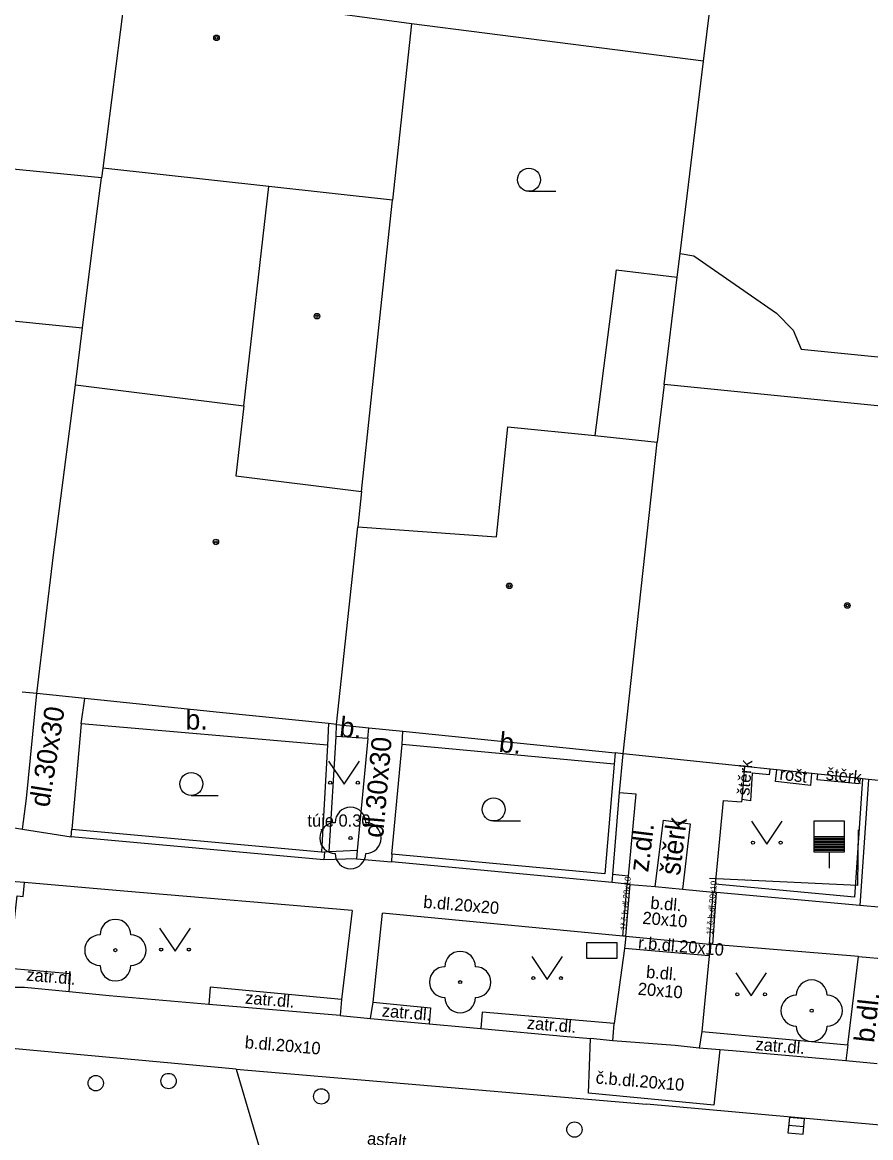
# Model space of a CAD drawing. Extents: x -596229 to -595156, y -1161237 to -1159376.
# Drawn here: x -595342.36 to -595314.75, y -1160954 to -1160917.69 of the extents above; entities that cross this region are included whole.
import ezdxf

# ---------------------------------------------------------------- set-up
doc = ezdxf.new("R2010")
doc.units = 0
for name, color, linetype in [('DOP - kresba z DSPS bez souradnic', 7, 'Continuous'), ('Level 22', 7, 'Continuous'), ('Level 24', 7, 'Continuous'), ('Level 27', 7, 'Continuous'), ('Level 28', 7, 'Continuous'), ('Level 36', 7, 'Continuous'), ('Level 39', 7, 'Continuous'), ('Specificka linie pasportu komunikaci', 7, 'Continuous'), ('TM - budovy zdene_ betonove - VP', 7, 'Continuous'), ('TM - chodniky - VP', 7, 'Continuous'), ('TM - komunikace - VP', 7, 'Continuous'), ('TM - letecke snimky - pomocna linie', 7, 'Continuous'), ('TM - plot drateny_ kovovy - VP', 7, 'Continuous'), ('TM - plot zdeny_ ohradni zed - VP', 7, 'Continuous'), ('TM - plot zivy neuzavreny', 7, 'Continuous'), ('TM - podezdivka plotu - VP', 7, 'Continuous'), ('TM - popis povrchu', 7, 'Continuous'), ('TM - popis zelene', 7, 'Continuous'), ('TM - poznamka', 7, 'Continuous'), ('TM - rozhrani mezi zpev. plochami mezi sebou - VP', 7, 'Continuous'), ('TM - rozhrani ploch obecne - VP', 7, 'Continuous'), ('TM - vjezd na pozemek', 7, 'Continuous')]:
    doc.layers.add(name, color=color, linetype=linetype)

msp = doc.modelspace()

# ---------------------------------------------------------------- linework, layer by layer
at = {"layer": 'DOP - kresba z DSPS bez souradnic'}
for points in [[(-595323.03, -1160925.74), (-595323.73, -1160931.14)], [(-595323.03, -1160925.74), (-595321.05, -1160925.98)]]:
    msp.add_lwpolyline(points, dxfattribs=at)
at = {"layer": 'Level 22'}
for centre in [(-595331.68, -1160944.24), (-595339.33, -1160947.89), (-595328.11, -1160948.93), (-595316.67, -1160949.86)]:
    msp.add_circle(centre, 0.05, dxfattribs=at)
for centre, start, end in [((-595331.68, -1160943.74), 0, 180), ((-595332.18, -1160944.24), 90, 270), ((-595331.18, -1160944.24), 270, 90), ((-595331.68, -1160944.74), 180, 0), ((-595339.33, -1160947.39), 0, 180), ((-595339.83, -1160947.89), 90, 270), ((-595338.83, -1160947.89), 270, 90), ((-595328.11, -1160948.43), 0, 180), ((-595339.33, -1160948.39), 180, 0), ((-595328.61, -1160948.93), 90, 270), ((-595327.61, -1160948.93), 270, 90), ((-595316.67, -1160949.36), 0, 180), ((-595328.11, -1160949.43), 180, 0), ((-595317.17, -1160949.86), 90, 270), ((-595316.17, -1160949.86), 270, 90), ((-595316.67, -1160950.36), 180, 0)]:
    msp.add_arc(centre, 0.5, start, end, dxfattribs=at)
at = {"layer": 'Level 24'}
msp.add_lwpolyline([(-595323.997, -1160948.148), (-595322.997, -1160948.148), (-595322.997, -1160947.648), (-595323.997, -1160947.648)], close=True, dxfattribs=at)
at = {"layer": 'Level 27'}
msp.add_line((-595317.419, -1160953.587), (-595316.921, -1160953.633), dxfattribs=at)
msp.add_lwpolyline([(-595317.442, -1160953.836), (-595316.944, -1160953.882), (-595316.898, -1160953.384), (-595317.396, -1160953.338)], close=True, dxfattribs=at)
at = {"layer": 'Level 28'}
for p, q in [((-595316.6, -1160944.19), (-595315.6, -1160944.19)), ((-595316.6, -1160944.24), (-595315.6, -1160944.24)), ((-595316.6, -1160944.29), (-595315.6, -1160944.29)), ((-595316.6, -1160944.34), (-595315.6, -1160944.34)), ((-595316.6, -1160944.39), (-595315.6, -1160944.39)), ((-595316.6, -1160944.44), (-595315.6, -1160944.44)), ((-595316.6, -1160944.49), (-595315.6, -1160944.49)), ((-595316.6, -1160944.54), (-595315.6, -1160944.54)), ((-595316.6, -1160944.59), (-595315.6, -1160944.59)), ((-595316.6, -1160944.64), (-595315.6, -1160944.64)), ((-595316.1, -1160944.69), (-595316.1, -1160945.22))]:
    msp.add_line(p, q, dxfattribs=at)
msp.add_lwpolyline([(-595316.6, -1160944.69), (-595315.6, -1160944.69), (-595315.6, -1160943.69), (-595316.6, -1160943.69)], close=True, dxfattribs=at)
for centre in [(-595339.97, -1160952.22), (-595337.6, -1160952.15), (-595332.63, -1160952.65), (-595324.39, -1160953.73)]:
    msp.add_circle(centre, 0.25, dxfattribs=at)
at = {"layer": 'Level 36'}
for p, q in [((-595325.87, -1160923.185), (-595324.995, -1160923.185)), ((-595336.86, -1160942.855), (-595335.985, -1160942.855)), ((-595327.02, -1160943.685), (-595326.145, -1160943.685))]:
    msp.add_line(p, q, dxfattribs=at)
for points in [[(-595332.39, -1160941.74), (-595331.89, -1160942.49), (-595331.39, -1160941.74)], [(-595318.63, -1160943.69), (-595318.13, -1160944.44), (-595317.63, -1160943.69)], [(-595337.89, -1160947.17), (-595337.39, -1160947.92), (-595336.89, -1160947.17)], [(-595325.78, -1160948.1), (-595325.28, -1160948.85), (-595324.78, -1160948.1)], [(-595319.14, -1160948.63), (-595318.64, -1160949.38), (-595318.14, -1160948.63)]]:
    msp.add_lwpolyline(points, dxfattribs=at)
for centre, radius in [((-595325.87, -1160922.81), 0.375), ((-595336.86, -1160942.48), 0.375), ((-595332.34, -1160942.44), 0.05), ((-595331.441, -1160942.44), 0.05), ((-595327.02, -1160943.31), 0.375), ((-595318.58, -1160944.39), 0.05), ((-595317.681, -1160944.39), 0.05), ((-595337.84, -1160947.87), 0.05), ((-595336.941, -1160947.87), 0.05), ((-595325.73, -1160948.8), 0.05), ((-595324.831, -1160948.8), 0.05), ((-595319.09, -1160949.33), 0.05), ((-595318.191, -1160949.33), 0.05)]:
    msp.add_circle(centre, radius, dxfattribs=at)
at = {"layer": 'Level 39'}
for centre, radius in [((-595336.04, -1160918.19), 0.09), ((-595336.04, -1160918.19), 0.0398), ((-595332.77, -1160927.25), 0.09), ((-595332.77, -1160927.25), 0.0398), ((-595336.06, -1160934.6), 0.09), ((-595336.06, -1160934.6), 0.0398), ((-595326.51, -1160936.03), 0.09), ((-595326.51, -1160936.03), 0.0398), ((-595315.51, -1160936.67), 0.09), ((-595315.51, -1160936.67), 0.0398)]:
    msp.add_circle(centre, radius, dxfattribs=at)
at = {"layer": 'Specificka linie pasportu komunikaci'}
msp.add_lwpolyline([(-595335.4, -1160951.76), (-595334.35, -1160955.33)], dxfattribs=at)
at = {"layer": 'TM - budovy zdene_ betonove - VP'}
for points in [[(-595338.19, -1160910.25), (-595339.74, -1160922.43)], [(-595320.19, -1160918.95), (-595319.52, -1160913.49)], [(-595329.69, -1160917.73), (-595332.26, -1160917.39)], [(-595329.69, -1160917.73), (-595330.31, -1160923.48)], [(-595320.19, -1160918.95), (-595329.69, -1160917.73)], [(-595339.78, -1160922.75), (-595344.13, -1160922.32)], [(-595339.74, -1160922.43), (-595339.78, -1160922.75)], [(-595334.34, -1160923.03), (-595339.74, -1160922.43)], [(-595340.05, -1160924.84), (-595339.78, -1160922.75)], [(-595335.15, -1160930.17), (-595334.34, -1160923.03)], [(-595330.31, -1160923.48), (-595334.34, -1160923.03)], [(-595330.69, -1160927.01), (-595330.31, -1160923.48)], [(-595340.4, -1160927.63), (-595340.05, -1160924.84)], [(-595321.05, -1160925.98), (-595320.95, -1160925.21)], [(-595320.95, -1160925.21), (-595320.5, -1160925.29)], [(-595320.5, -1160925.29), (-595317.82, -1160927.15)], [(-595321.47, -1160929.48), (-595321.05, -1160925.98)], [(-595349.82, -1160926.69), (-595340.4, -1160927.63)], [(-595331.32, -1160932.96), (-595330.69, -1160927.01)], [(-595317.82, -1160927.15), (-595317.27, -1160927.71)], [(-595340.63, -1160929.49), (-595340.4, -1160927.63)], [(-595317.27, -1160927.71), (-595317.01, -1160928.33)], [(-595317.01, -1160928.33), (-595313.22, -1160928.71)], [(-595341.34, -1160935.02), (-595340.63, -1160929.49)], [(-595340.63, -1160929.49), (-595335.15, -1160930.17)], [(-595321.47, -1160929.48), (-595321.7, -1160931.35)], [(-595302.58, -1160931.36), (-595321.47, -1160929.48)], [(-595335.15, -1160930.17), (-595335.41, -1160932.45)], [(-595326.93, -1160934.44), (-595326.56, -1160930.85)], [(-595326.56, -1160930.85), (-595323.73, -1160931.14)], [(-595323.73, -1160931.14), (-595321.7, -1160931.35)], [(-595322.81, -1160941.5), (-595321.7, -1160931.35)], [(-595335.41, -1160932.45), (-595331.32, -1160932.96)], [(-595331.32, -1160932.96), (-595331.44, -1160934.11)], [(-595332.13, -1160940.54), (-595331.44, -1160934.11)], [(-595331.44, -1160934.11), (-595326.93, -1160934.44)], [(-595341.89, -1160939.54), (-595341.34, -1160935.02)], [(-595341.89, -1160939.54), (-595342.37, -1160939.49)], [(-595340.33, -1160939.7), (-595341.89, -1160939.54)], [(-595332.39, -1160940.51), (-595335.94, -1160940.15), (-595340.33, -1160939.7)], [(-595332.13, -1160940.54), (-595332.39, -1160940.51)], [(-595332.13, -1160940.54), (-595331.08, -1160940.65)], [(-595331.08, -1160940.65), (-595329.98, -1160940.76)], [(-595329.98, -1160940.76), (-595323.07, -1160941.47)], [(-595322.81, -1160941.5), (-595323.07, -1160941.47)], [(-595318.86, -1160941.91), (-595322.81, -1160941.5)], [(-595318.02, -1160942), (-595318.86, -1160941.91)], [(-595317.8, -1160942.02), (-595318.02, -1160942)], [(-595316.66, -1160942.14), (-595317.8, -1160942.02)], [(-595316.47, -1160942.16), (-595316.66, -1160942.14)], [(-595315.08, -1160942.3), (-595316.47, -1160942.16)], [(-595315.02, -1160942.31), (-595315.08, -1160942.3)], [(-595314.82, -1160942.33), (-595315.02, -1160942.31)], [(-595313.28, -1160942.49), (-595314.82, -1160942.33)]]:
    msp.add_lwpolyline(points, dxfattribs=at)
at = {"layer": 'TM - chodniky - VP'}
for points in [[(-595331.12, -1160941), (-595331.08, -1160940.65)], [(-595331.12, -1160941), (-595331.46, -1160944.65)], [(-595330, -1160941.19), (-595329.98, -1160940.76)], [(-595330.33, -1160944.76), (-595330, -1160941.19)], [(-595318.86, -1160941.91), (-595318.94, -1160942.99)], [(-595322.92, -1160942.76), (-595322.39, -1160942.8)], [(-595322.39, -1160942.8), (-595322.64, -1160945.48)], [(-595319.55, -1160943.02), (-595319.81, -1160945.74)], [(-595319.55, -1160943.02), (-595318.95, -1160943.06)], [(-595318.94, -1160942.99), (-595318.95, -1160943.06)], [(-595321.76, -1160945.82), (-595321.49, -1160943.66)], [(-595321.49, -1160943.66), (-595320.62, -1160943.78)], [(-595320.62, -1160943.78), (-595320.87, -1160945.9)], [(-595342.29, -1160945.69), (-595342.88, -1160945.64)], [(-595331.63, -1160946.6), (-595339.06, -1160945.97), (-595342.29, -1160945.69)], [(-595331.63, -1160946.6), (-595331.97, -1160949.5)], [(-595330.94, -1160949.58), (-595330.64, -1160946.69)], [(-595322.82, -1160947.43), (-595330.64, -1160946.69)], [(-595322.72, -1160947.44), (-595322.82, -1160947.43)], [(-595322.72, -1160947.44), (-595322.76, -1160947.84)], [(-595322.76, -1160947.84), (-595323.1, -1160950.28)], [(-595319.99, -1160947.7), (-595320.01, -1160948.07)], [(-595319.89, -1160947.71), (-595319.99, -1160947.7)], [(-595315.15, -1160948.1), (-595319.89, -1160947.71)], [(-595320.01, -1160948.07), (-595320.25, -1160950.54)], [(-595315.49, -1160950.97), (-595315.15, -1160948.1)], [(-595331.97, -1160949.5), (-595332.02, -1160950.02)], [(-595331.03, -1160950.11), (-595330.94, -1160949.58)], [(-595323.14, -1160950.84), (-595323.1, -1160950.28)], [(-595320.25, -1160950.54), (-595320.33, -1160951.08)], [(-595315.49, -1160950.97), (-595315.56, -1160951.49)]]:
    msp.add_lwpolyline(points, dxfattribs=at)
at = {"layer": 'TM - komunikace - VP'}
for points in [[(-595340.83, -1160949.25), (-595342.29, -1160949.11), (-595342.63, -1160949.11)], [(-595336.29, -1160949.66), (-595339.53, -1160949.38), (-595340.83, -1160949.25)], [(-595332.02, -1160950.02), (-595336.29, -1160949.66)], [(-595332.02, -1160950.02), (-595331.03, -1160950.11)], [(-595331.03, -1160950.11), (-595329.12, -1160950.29)], [(-595329.12, -1160950.29), (-595327.91, -1160950.4)], [(-595327.91, -1160950.4), (-595327.44, -1160950.44)], [(-595327.44, -1160950.44), (-595324.63, -1160950.7)], [(-595324.63, -1160950.7), (-595324.24, -1160950.73), (-595323.87, -1160950.77)], [(-595323.14, -1160950.84), (-595323.87, -1160950.77)], [(-595321.11, -1160950.99), (-595323.14, -1160950.84)], [(-595320.33, -1160951.08), (-595321.11, -1160950.99)], [(-595319.66, -1160951.14), (-595320.33, -1160951.08)], [(-595315.56, -1160951.49), (-595319.25, -1160951.17), (-595319.66, -1160951.14)], [(-595314.54, -1160951.59), (-595315.56, -1160951.49)]]:
    msp.add_lwpolyline(points, dxfattribs=at)
at = {"layer": 'TM - letecke snimky - pomocna linie'}
for points in [[(-595340.45, -1160940.52), (-595340.33, -1160939.7)], [(-595340.45, -1160940.52), (-595340.75, -1160943.95)], [(-595332.43, -1160941.22), (-595340.45, -1160940.52)]]:
    msp.add_lwpolyline(points, dxfattribs=at)
at = {"layer": 'TM - plot drateny_ kovovy - VP'}
for points in [[(-595332.39, -1160940.51), (-595332.43, -1160941.22)], [(-595332.43, -1160941.22), (-595332.62, -1160944.69)], [(-595323.07, -1160941.47), (-595323.1, -1160941.84)], [(-595323.1, -1160941.84), (-595323.4, -1160945.4), (-595330.33, -1160944.76)], [(-595340.75, -1160943.95), (-595332.62, -1160944.69)], [(-595332.62, -1160944.69), (-595332.53, -1160944.7)], [(-595332.37, -1160944.69), (-595332.53, -1160944.7)], [(-595331.46, -1160944.65), (-595332.37, -1160944.69)], [(-595322.64, -1160945.48), (-595323.14, -1160945.43)]]:
    msp.add_lwpolyline(points, dxfattribs=at)
at = {"layer": 'TM - plot zdeny_ ohradni zed - VP'}
msp.add_lwpolyline([(-595320.95, -1160925.21), (-595320.19, -1160918.95)], dxfattribs=at)
at = {"layer": 'TM - plot zivy neuzavreny'}
for points in [[(-595315.16, -1160943.97), (-595315.18, -1160945.79)], [(-595315.18, -1160945.79), (-595320, -1160945.56)]]:
    msp.add_lwpolyline(points, dxfattribs=at)
at = {"layer": 'TM - podezdivka plotu - VP'}
for points in [[(-595342.22, -1160942.95), (-595341.89, -1160939.54)], [(-595332.15, -1160940.94), (-595332.13, -1160940.54)], [(-595332.37, -1160944.69), (-595332.15, -1160940.94)], [(-595322.92, -1160942.76), (-595322.81, -1160941.5)], [(-595315.02, -1160942.31), (-595315.28, -1160946.16)], [(-595314.82, -1160942.33), (-595315.1, -1160946.44)], [(-595323.14, -1160945.43), (-595322.92, -1160942.76)], [(-595342.35, -1160943.95), (-595342.22, -1160942.95)], [(-595342.74, -1160943.89), (-595342.35, -1160943.95)], [(-595340.77, -1160944.2), (-595340.75, -1160943.95)], [(-595332.55, -1160944.95), (-595340.77, -1160944.2)], [(-595332.53, -1160944.7), (-595332.55, -1160944.95)], [(-595331.46, -1160944.65), (-595331.48, -1160944.92)], [(-595331.48, -1160944.92), (-595332.55, -1160944.95)], [(-595330.33, -1160944.76), (-595330.35, -1160945.02)], [(-595323.16, -1160945.69), (-595330.35, -1160945.02)], [(-595323.16, -1160945.69), (-595323.14, -1160945.43)], [(-595322.67, -1160945.74), (-595323.16, -1160945.69)], [(-595322.64, -1160945.48), (-595322.67, -1160945.74)], [(-595319.83, -1160946), (-595319.81, -1160945.74)], [(-595315.28, -1160946.16), (-595319.81, -1160945.74)], [(-595319.77, -1160946.01), (-595319.83, -1160946)], [(-595315.1, -1160946.44), (-595319.77, -1160946.01)]]:
    msp.add_lwpolyline(points, dxfattribs=at)
at = {"layer": 'TM - rozhrani mezi zpev. plochami mezi sebou - VP'}
for points in [[(-595322.82, -1160947.43), (-595322.67, -1160945.74)], [(-595322.72, -1160947.44), (-595322.58, -1160945.75)], [(-595319.99, -1160947.7), (-595319.88, -1160946)], [(-595319.89, -1160947.71), (-595319.77, -1160946.01)], [(-595322.72, -1160947.44), (-595319.99, -1160947.7)], [(-595320.01, -1160948.07), (-595322.76, -1160947.84)], [(-595315.15, -1160948.1), (-595314.16, -1160948.18)], [(-595323.93, -1160952.55), (-595323.87, -1160950.77)], [(-595319.66, -1160951.14), (-595319.85, -1160952.94)], [(-595319.85, -1160952.94), (-595323.93, -1160952.55)], [(-595303.21, -1160954.6), (-595322.05, -1160952.9)]]:
    msp.add_lwpolyline(points, dxfattribs=at)
at = {"layer": 'TM - rozhrani ploch obecne - VP'}
for points in [[(-595331.12, -1160941), (-595332.15, -1160940.94)], [(-595323.1, -1160941.84), (-595330, -1160941.19)], [(-595318.61, -1160942.13), (-595318.66, -1160943.03)], [(-595318.04, -1160942.18), (-595318.61, -1160942.13)], [(-595318.04, -1160942.18), (-595318.02, -1160942)], [(-595317.85, -1160942.4), (-595317.8, -1160942.02)], [(-595316.7, -1160942.53), (-595316.66, -1160942.14)], [(-595316.49, -1160942.35), (-595316.47, -1160942.16)], [(-595316.7, -1160942.53), (-595317.85, -1160942.4)], [(-595315.13, -1160942.48), (-595316.49, -1160942.35)], [(-595315.08, -1160942.3), (-595315.13, -1160942.48)], [(-595318.66, -1160943.03), (-595318.94, -1160942.99)], [(-595340.83, -1160949.25), (-595340.79, -1160948.66), (-595342.79, -1160948.49), (-595342.53, -1160946.12), (-595342.33, -1160946.14), (-595342.29, -1160945.69)], [(-595335.4, -1160951.76), (-595342.7, -1160951.09), (-595344.68, -1160950.9), (-595346.09, -1160950.71), (-595347.61, -1160950.31), (-595348.92, -1160949.82), (-595349.97, -1160949.32)], [(-595331.97, -1160949.5), (-595336.25, -1160949.1), (-595336.29, -1160949.66)], [(-595330.94, -1160949.58), (-595329.08, -1160949.77)], [(-595329.08, -1160949.77), (-595329.12, -1160950.29)], [(-595327.39, -1160949.91), (-595327.44, -1160950.44)], [(-595323.1, -1160950.28), (-595327.39, -1160949.91)], [(-595320.25, -1160950.54), (-595315.49, -1160950.97)], [(-595335.4, -1160951.76), (-595322.05, -1160952.9)]]:
    msp.add_lwpolyline(points, dxfattribs=at)
at = {"layer": 'TM - vjezd na pozemek'}
for points in [[(-595342.35, -1160943.95), (-595340.77, -1160944.2)], [(-595331.48, -1160944.92), (-595330.35, -1160945.02)], [(-595322.67, -1160945.74), (-595322.58, -1160945.75)], [(-595322.58, -1160945.75), (-595321.76, -1160945.82)], [(-595321.76, -1160945.82), (-595320.87, -1160945.9)], [(-595320.87, -1160945.9), (-595319.88, -1160946)], [(-595319.88, -1160946), (-595319.83, -1160946)], [(-595313.65, -1160946.57), (-595315.1, -1160946.44)]]:
    msp.add_lwpolyline(points, dxfattribs=at)

# ---------------------------------------------------------------- texts
at = {"layer": 'TM - popis povrchu'}
for s, height, rotation, p in [('dl.30x30', 0.65, 81, (-595341.49, -1160943.26)), ('b.', 0.65, 354, (-595332.06, -1160940.93)), ('dl.30x30', 0.65, 85, (-595330.62, -1160944.25)), ('b.', 0.65, 354, (-595326.87, -1160941.43)), ('štěrk', 0.4, 85, (-595318.7, -1160942.87)), ('štěrk', 0.4, 353.6299, (-595316.22, -1160942.34)), ('štěrk', 0.65, 83, (-595320.96, -1160945.48)), ('z.dl.', 0.65, 83, (-595321.99, -1160945.37)), ('1ř.č.b.dl.20x10', 0.2, 85.1303, (-595322.7, -1160947.25)), ('1ř.č.b.dl.20x10', 0.2, 85.1303, (-595319.9, -1160947.39)), ('b.dl.20x20', 0.4, 355.1303, (-595329.32, -1160946.51)), ('b.dl.', 0.4, 355.1303, (-595321.93, -1160946.54)), ('20x10', 0.4, 355.1303, (-595322.19, -1160947.03)), ('r.b.dl.20x10', 0.4, 355.1303, (-595322.33, -1160947.84)), ('zatr.dl.', 0.4, 355.1303, (-595342.24, -1160948.88)), ('b.dl.', 0.4, 355.1303, (-595322.07, -1160948.79)), ('20x10', 0.4, 355.1303, (-595322.34, -1160949.34)), ('zatr.dl.', 0.4, 355.1303, (-595335.12, -1160949.63)), ('b.dl.', 0.65, 83.9143, (-595314.64, -1160950.92)), ('zatr.dl.', 0.4, 355.1303, (-595330.67, -1160950.05)), ('zatr.dl.', 0.4, 355.1303, (-595325.95, -1160950.45)), ('b.dl.20x10', 0.4, 355.1303, (-595335.13, -1160951.08)), ('zatr.dl.', 0.4, 355.1303, (-595318.51, -1160951.14)), ('č.b.dl.20x10', 0.4, 355.1303, (-595323.71, -1160952.23)), ('asfalt', 0.4, 355.1303, (-595331.15, -1160954.21))]:
    msp.add_text(s, height=height, rotation=rotation, dxfattribs=at).set_placement(p)
msp.add_text('b.', height=0.65, dxfattribs=at).set_placement((-595337.05, -1160940.71))
at = {"layer": 'TM - popis zelene'}
msp.add_text('túje 0.30', height=0.4, dxfattribs=at).set_placement((-595333.08, -1160943.87))
at = {"layer": 'TM - poznamka'}
msp.add_text('rošt', height=0.4, rotation=353.6299, dxfattribs=at).set_placement((-595317.73, -1160942.34))

doc.saveas('drawing.dxf')
